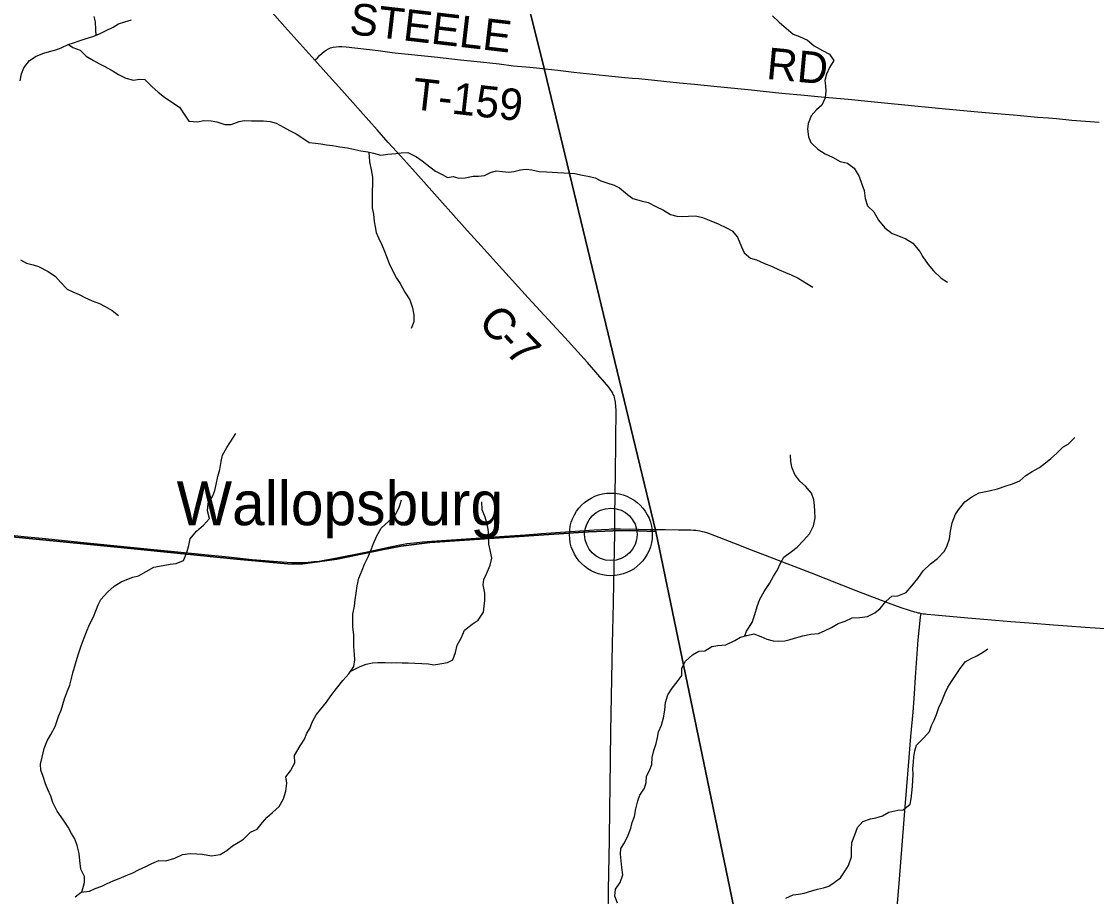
# Model space of a CAD drawing. Extents: x 1442749 to 1756758, y 235267 to 677782.
# Drawn here: x 1606786 to 1616991, y 492250 to 500562 of the extents above; entities that cross this region are included whole.
import ezdxf

# ---------------------------------------------------------------- set-up
doc = ezdxf.new("R2010")
doc.units = 0
for name, color, linetype in [('GM_X_County_Road', 7, 'Continuous'), ('GM_X_County_Road_Text', 7, 'Continuous'), ('GM_X_Minor_River', 7, 'Continuous'), ('GM_X_State_Route', 7, 'Continuous'), ('GM_X_Township', 7, 'Continuous'), ('GM_X_Township_Road', 7, 'Continuous'), ('GM_X_Township_Road_Text', 7, 'Continuous'), ('GM_X_Unincorporated', 7, 'Continuous'), ('GM_X_Unincorporated_Location', 7, 'Continuous'), ('GM_X_Unincorporated_Text', 7, 'Continuous')]:
    doc.layers.add(name, color=color, linetype=linetype)

msp = doc.modelspace()

# ---------------------------------------------------------------- linework, layer by layer
at = {"layer": 'GM_X_County_Road'}
for points in [[(1609572, 500193), (1609515, 500257), (1609287, 500511), (1608976, 500866), (1608887, 500966), (1608613, 501276), (1608486, 501418), (1608354, 501563), (1608091, 501856), (1608033, 501923), (1607961, 502008), (1607867, 502122), (1607771, 502244)], [(1612418, 495743), (1612418, 495798), (1612419, 495870), (1612424, 496273), (1612428, 496562), (1612428, 496657), (1612430, 496805), (1612430, 496877), (1612429, 496897), (1612428, 496917), (1612426, 496932), (1612425, 496946), (1612422, 496961), (1612419, 496976), (1612415, 496992), (1612411, 497005), (1612404, 497019), (1612399, 497032), (1612390, 497046), (1612382, 497061), (1612362, 497088), (1612322, 497136), (1612258, 497210), (1612158, 497323), (1611944, 497559), (1611711, 497812), (1611596, 497938), (1611293, 498274), (1611150, 498432), (1611017, 498578), (1610756, 498868), (1610580, 499066), (1610387, 499281), (1610268, 499412), (1610161, 499533), (1610005, 499709), (1609930, 499792), (1609799, 499940), (1609676, 500076), (1609572, 500193)], [(1612354, 492053), (1612360, 492308), (1612362, 492476), (1612367, 492787), (1612370, 493092), (1612373, 493289), (1612382, 493817), (1612398, 494651), (1612402, 494903), (1612405, 495044), (1612409, 495228), (1612418, 495700), (1612418, 495743)]]:
    msp.add_lwpolyline(points, dxfattribs=at)
at = {"layer": 'GM_X_Minor_River'}
for points in [[(1606774, 499997), (1606787, 500065), (1606808, 500123), (1606861, 500192), (1606924, 500233), (1606997, 500261), (1607053, 500276), (1607111, 500293), (1607164, 500313), (1607228, 500342), (1607279, 500359), (1607333, 500379), (1607390, 500398), (1607464, 500419), (1607520, 500440), (1607585, 500473), (1607658, 500509), (1607708, 500540), (1607767, 500557), (1607829, 500577)], [(1607495, 500430), (1607493, 500483), (1607490, 500557), (1607475, 500609)], [(1613916, 500616), (1613980, 500555), (1614045, 500498), (1614112, 500441), (1614172, 500420), (1614246, 500383), (1614312, 500330), (1614391, 500287), (1614457, 500252), (1614496, 500191), (1614455, 500124), (1614428, 500062), (1614413, 500002), (1614419, 499952), (1614420, 499902), (1614415, 499836), (1614384, 499768), (1614333, 499723), (1614281, 499665), (1614255, 499593), (1614249, 499539), (1614258, 499465), (1614279, 499413), (1614346, 499348), (1614414, 499305), (1614484, 499274), (1614559, 499233), (1614627, 499216), (1614689, 499167), (1614738, 499090), (1614763, 499018), (1614784, 498957), (1614795, 498879), (1614817, 498812), (1614878, 498753), (1614921, 498675), (1614982, 498602), (1615052, 498549), (1615096, 498532)], [(1607234, 500344), (1607274, 500315), (1607342, 500290), (1607401, 500233), (1607469, 500190), (1607521, 500162), (1607578, 500133), (1607656, 500090), (1607708, 500059), (1607778, 500022), (1607849, 500003), (1607906, 500014), (1607958, 500010), (1608025, 499943), (1608083, 499890), (1608144, 499843), (1608214, 499796), (1608287, 499747), (1608332, 499682), (1608374, 499615), (1608456, 499608), (1608516, 499620), (1608588, 499619), (1608640, 499610), (1608716, 499583), (1608776, 499582), (1608851, 499611), (1608901, 499621), (1608971, 499618), (1609028, 499617), (1609082, 499618), (1609146, 499611), (1609204, 499597), (1609273, 499558), (1609331, 499525), (1609393, 499496), (1609447, 499459), (1609516, 499412), (1609578, 499405), (1609628, 499401), (1609682, 499390), (1609740, 499383), (1609808, 499372), (1609880, 499361), (1609950, 499346), (1610008, 499332), (1610074, 499323), (1610128, 499310), (1610196, 499293), (1610263, 499300), (1610339, 499309), (1610391, 499315), (1610453, 499318), (1610535, 499275), (1610589, 499238), (1610664, 499181), (1610716, 499140), (1610779, 499109), (1610831, 499080), (1610883, 499090), (1610937, 499075), (1610998, 499078), (1611074, 499093), (1611126, 499093), (1611182, 499100), (1611239, 499127), (1611293, 499143), (1611353, 499138), (1611409, 499131), (1611460, 499136), (1611522, 499154), (1611576, 499159), (1611630, 499154), (1611700, 499137), (1611771, 499134), (1611823, 499130), (1611875, 499127), (1611935, 499124), (1612039, 499119), (1612113, 499102), (1612179, 499089), (1612233, 499078), (1612285, 499048), (1612343, 499029), (1612411, 499006), (1612464, 498981), (1612538, 498918), (1612591, 498879), (1612669, 498858), (1612735, 498841), (1612809, 498804), (1612881, 498769), (1612948, 498730), (1613008, 498714), (1613058, 498709), (1613117, 498712), (1613183, 498715), (1613251, 498700), (1613329, 498667), (1613400, 498640), (1613480, 498603)], [(1610085, 499320), (1610089, 499228), (1610106, 499154), (1610119, 499082), (1610118, 499010), (1610116, 498955), (1610114, 498847), (1610115, 498793), (1610127, 498733), (1610134, 498663), (1610143, 498612), (1610154, 498558), (1610176, 498508), (1610207, 498441), (1610230, 498387), (1610252, 498330), (1610277, 498264), (1610308, 498197), (1610345, 498125), (1610380, 498072), (1610425, 497991), (1610473, 497917), (1610498, 497842), (1610511, 497772), (1610510, 497708), (1610485, 497646)], [(1613480, 498603), (1613532, 498572), (1613583, 498512), (1613622, 498421), (1613647, 498365), (1613707, 498314), (1613763, 498297), (1613838, 498264), (1613906, 498237), (1613980, 498204), (1614040, 498177), (1614094, 498154), (1614159, 498123), (1614241, 498074), (1614297, 498037)], [(1615096, 498532), (1615181, 498497), (1615247, 498456), (1615313, 498378), (1615342, 498327), (1615392, 498255), (1615445, 498192), (1615515, 498123), (1615578, 498085)], [(1606778, 498297), (1606833, 498266), (1606897, 498250), (1606949, 498233), (1607041, 498188), (1607110, 498139), (1607158, 498086), (1607221, 498019), (1607273, 497994), (1607333, 497967), (1607386, 497939), (1607458, 497908), (1607528, 497883), (1607580, 497856), (1607646, 497817), (1607707, 497768)], [(1607359, 492292), (1607384, 492385), (1607385, 492441), (1607351, 492511), (1607339, 492594), (1607333, 492658), (1607314, 492736), (1607293, 492799), (1607262, 492849), (1607229, 492910), (1607185, 492977), (1607126, 493060), (1607085, 493144), (1607064, 493203), (1607035, 493267), (1607015, 493320), (1606992, 493390), (1606971, 493452), (1606966, 493507), (1606983, 493574), (1607002, 493656), (1607031, 493728), (1607066, 493788), (1607105, 493864), (1607142, 493969), (1607163, 494021), (1607178, 494073), (1607195, 494129), (1607222, 494205), (1607245, 494257), (1607262, 494322), (1607274, 494376), (1607298, 494460), (1607325, 494546), (1607354, 494632), (1607381, 494708), (1607404, 494764), (1607433, 494835), (1607470, 494907), (1607493, 494963), (1607514, 495021), (1607538, 495072), (1607603, 495140), (1607666, 495199), (1607733, 495238), (1607786, 495262), (1607844, 495283), (1607898, 495296), (1607969, 495337), (1608042, 495379), (1608096, 495388), (1608146, 495397), (1608199, 495407), (1608253, 495412), (1608324, 495443), (1608352, 495507), (1608376, 495585), (1608386, 495647), (1608446, 495720), (1608515, 495779), (1608570, 495841), (1608552, 495915), (1608557, 495985), (1608604, 496055), (1608623, 496107), (1608634, 496165), (1608651, 496241), (1608668, 496305), (1608681, 496381), (1608694, 496444), (1608735, 496516), (1608821, 496647)], [(1615048, 495102), (1615106, 495107), (1615185, 495138), (1615237, 495200), (1615296, 495272), (1615345, 495345), (1615416, 495411), (1615482, 495460), (1615547, 495530), (1615574, 495586), (1615596, 495648), (1615605, 495722), (1615620, 495800), (1615652, 495882), (1615689, 495937), (1615740, 495999), (1615808, 496048), (1615877, 496084), (1615973, 496105), (1616051, 496124), (1616132, 496152), (1616192, 496169), (1616262, 496199), (1616319, 496248), (1616381, 496286), (1616450, 496325), (1616506, 496369), (1616557, 496412), (1616611, 496458), (1616672, 496520), (1616722, 496547), (1616785, 496609)], [(1613652, 494726), (1613667, 494771), (1613722, 494854), (1613749, 494928), (1613769, 495004), (1613794, 495076), (1613835, 495149), (1613886, 495225), (1613925, 495294), (1613958, 495348), (1613993, 495422), (1614024, 495473), (1614096, 495527), (1614149, 495570), (1614210, 495633), (1614265, 495695), (1614304, 495770), (1614319, 495846), (1614318, 495911), (1614313, 495963), (1614308, 496019), (1614284, 496083), (1614229, 496148), (1614174, 496195), (1614126, 496258), (1614099, 496328), (1614090, 496381), (1614087, 496447)], [(1607296, 492246), (1607353, 492291), (1607433, 492302), (1607487, 492325), (1607550, 492350), (1607600, 492374), (1607655, 492399), (1607713, 492421), (1607780, 492450), (1607844, 492475), (1607897, 492504), (1607965, 492534), (1608022, 492563), (1608089, 492592), (1608155, 492589), (1608243, 492614), (1608316, 492651), (1608386, 492660), (1608452, 492657), (1608505, 492653), (1608589, 492636), (1608671, 492649), (1608734, 492688), (1608788, 492731), (1608843, 492763), (1608894, 492796), (1608959, 492861), (1609023, 492889), (1609074, 492952), (1609119, 493004), (1609170, 493049), (1609233, 493104), (1609274, 493178), (1609295, 493250), (1609304, 493328), (1609297, 493386), (1609341, 493444), (1609381, 493519), (1609378, 493590), (1609431, 493681), (1609474, 493745), (1609495, 493802), (1609527, 493854), (1609546, 493906), (1609583, 493976), (1609626, 494027), (1609681, 494095), (1609722, 494156), (1609775, 494226), (1609838, 494303), (1609895, 494364), (1609942, 494434), (1609949, 494500), (1609948, 494550), (1609941, 494624), (1609940, 494681), (1609940, 494733), (1609931, 494813), (1609930, 494865), (1609931, 494931), (1609946, 495009), (1609955, 495069), (1609964, 495133), (1609973, 495201), (1609990, 495275), (1610019, 495351), (1610042, 495407), (1610073, 495471), (1610108, 495552), (1610127, 495604), (1610160, 495676), (1610199, 495750), (1610272, 495815), (1610341, 495882), (1610376, 495954), (1610393, 496018)], [(1609913, 494391), (1610001, 494435), (1610057, 494457), (1610117, 494470), (1610170, 494473), (1610238, 494474), (1610296, 494470), (1610350, 494473), (1610400, 494470), (1610458, 494469), (1610520, 494467), (1610585, 494464), (1610651, 494459), (1610701, 494452), (1610775, 494463), (1610829, 494473), (1610880, 494500), (1610907, 494568), (1610922, 494638), (1610961, 494705), (1610990, 494779), (1611065, 494836), (1611120, 494876), (1611173, 494951), (1611179, 495007), (1611184, 495063), (1611183, 495131), (1611168, 495210), (1611175, 495260), (1611200, 495314), (1611235, 495397), (1611250, 495465), (1611237, 495526), (1611223, 495596), (1611223, 495678), (1611217, 495740), (1611204, 495799), (1611187, 495853), (1611158, 495924), (1611155, 496000)], [(1612445, 492187), (1612418, 492253), (1612425, 492319), (1612468, 492385), (1612493, 492457), (1612484, 492525), (1612479, 492589), (1612471, 492652), (1612476, 492708), (1612511, 492761), (1612546, 492833), (1612569, 492901), (1612584, 492953), (1612605, 493011), (1612618, 493083), (1612637, 493160), (1612655, 493212), (1612700, 493278), (1612717, 493334), (1612720, 493392), (1612747, 493448), (1612770, 493503), (1612773, 493572), (1612789, 493636), (1612810, 493703), (1612823, 493761), (1612832, 493815), (1612863, 493877), (1612882, 493947), (1612893, 494021), (1612898, 494093), (1612923, 494165), (1612964, 494229), (1613009, 494290), (1613054, 494350), (1613055, 494418), (1613090, 494487), (1613155, 494547), (1613217, 494582), (1613274, 494585), (1613340, 494625), (1613397, 494636), (1613473, 494641), (1613558, 494682), (1613610, 494715), (1613671, 494730), (1613737, 494744), (1613803, 494719), (1613863, 494696), (1613923, 494679), (1613973, 494676), (1614031, 494680), (1614083, 494693), (1614146, 494710), (1614204, 494726), (1614278, 494741), (1614351, 494748), (1614415, 494777), (1614474, 494806), (1614538, 494845), (1614605, 494865), (1614672, 494896), (1614744, 494901), (1614816, 494910), (1614887, 494945), (1614937, 494985), (1614993, 495056), (1615048, 495102)], [(1615020, 493052), (1615106, 493071), (1615156, 493074), (1615221, 493128), (1615231, 493178), (1615238, 493234), (1615244, 493294), (1615247, 493356), (1615249, 493408), (1615248, 493466), (1615254, 493526), (1615257, 493577), (1615265, 493635), (1615282, 493687), (1615351, 493758), (1615407, 493818), (1615426, 493876), (1615450, 493927), (1615473, 493979), (1615495, 494047), (1615524, 494105), (1615555, 494185), (1615581, 494239), (1615628, 494311), (1615689, 494408), (1615744, 494478), (1615802, 494511), (1615854, 494535), (1615909, 494567), (1615959, 494602)], [(1614042, 492234), (1614111, 492267), (1614163, 492273), (1614217, 492282), (1614290, 492305), (1614342, 492321), (1614398, 492334), (1614449, 492349), (1614501, 492385), (1614560, 492428), (1614605, 492494), (1614636, 492545), (1614665, 492627), (1614666, 492695), (1614669, 492763), (1614696, 492837), (1614721, 492907), (1614774, 492962), (1614844, 492988), (1614897, 492999), (1614961, 493016), (1615020, 493052)]]:
    msp.add_lwpolyline(points, dxfattribs=at)
at = {"layer": 'GM_X_State_Route'}
msp.add_lwpolyline([(1606663, 495686), (1606807, 495671), (1606983, 495654), (1607378, 495613), (1607567, 495595), (1608012, 495551), (1608240, 495529), (1608752, 495476), (1608977, 495453), (1609262, 495430), (1609354, 495424), (1609384, 495423), (1609420, 495423), (1609450, 495423), (1609479, 495424), (1609509, 495426), (1609535, 495428), (1609562, 495431), (1609587, 495433), (1609613, 495437), (1609639, 495441), (1609749, 495461), (1610067, 495525), (1610286, 495572), (1610379, 495591), (1610413, 495597), (1610443, 495602), (1610478, 495607), (1610511, 495611), (1610539, 495614), (1610567, 495617), (1610594, 495619), (1610681, 495626), (1611008, 495647), (1611323, 495669), (1611568, 495686), (1611722, 495698), (1612223, 495732), (1612363, 495741), (1612384, 495742), (1612406, 495743), (1612418, 495743), (1612439, 495743), (1612471, 495742), (1612642, 495739), (1612750, 495738), (1612826, 495737), (1612901, 495736), (1613022, 495734), (1613062, 495733), (1613140, 495733), (1613164, 495731), (1613186, 495730), (1613207, 495727), (1613227, 495723), (1613248, 495718), (1613268, 495713), (1613289, 495707), (1613309, 495701), (1613364, 495681), (1613544, 495610), (1613712, 495544), (1613887, 495477), (1614281, 495324), (1614706, 495158), (1615012, 495041), (1615133, 494997), (1615213, 494969), (1615264, 494954), (1615280, 494950), (1615296, 494946), (1615310, 494944), (1615327, 494940), (1615346, 494937), (1615367, 494934), (1615383, 494933), (1615456, 494925), (1615769, 494897), (1615884, 494887), (1616031, 494875), (1616178, 494863), (1616351, 494849), (1616583, 494831), (1616717, 494821), (1616884, 494810), (1617168, 494789)], dxfattribs=at)
at = {"layer": 'GM_X_Township'}
for points in [[(1610595, 504741), (1611751, 500101), (1612809, 495716), (1612561, 495727), (1612399, 495724), (1612170, 495715), (1610664, 495613), (1610388, 495579), (1610206, 495544), (1609779, 495455), (1609456, 495411), (1609370, 495408), (1609316, 495410), (1608831, 495454), (1607792, 495559), (1606568, 495678)], [(1617335, 477441), (1616958, 478774), (1616258, 481249), (1615747, 483104), (1615522, 483920), (1614488, 487962), (1614099, 489483), (1614072, 489613), (1612809, 495716), (1611751, 500101), (1610595, 504741)], [(1594192, 493386), (1600346, 496373), (1600362, 496372), (1600659, 496333), (1602075, 496153), (1603501, 495979), (1604214, 495902), (1604981, 495826), (1605969, 495737), (1606568, 495678), (1607792, 495559), (1608831, 495454), (1609316, 495410), (1609370, 495408), (1609456, 495411), (1609779, 495455), (1610206, 495544), (1610388, 495579), (1610664, 495613), (1612170, 495715), (1612399, 495724), (1612561, 495727), (1612809, 495716), (1614072, 489613)]]:
    msp.add_lwpolyline(points, dxfattribs=at)
at = {"layer": 'GM_X_Township_Road'}
for points in [[(1609572, 500193), (1609596, 500217), (1609616, 500238), (1609640, 500261), (1609660, 500278), (1609679, 500290), (1609700, 500301), (1609721, 500310), (1609746, 500318), (1609772, 500322), (1609798, 500324), (1609827, 500324), (1609867, 500322), (1610173, 500286), (1610306, 500268), (1610362, 500261), (1610708, 500226), (1610955, 500199), (1611144, 500178), (1611320, 500158), (1611456, 500142), (1611612, 500129), (1611707, 500119), (1611758, 500113)], [(1611758, 500113), (1611876, 500099), (1612029, 500080), (1612329, 500048), (1612512, 500029), (1612586, 500024), (1612645, 500020), (1613033, 499980), (1613176, 499965), (1613359, 499946), (1613715, 499912), (1613797, 499903), (1614005, 499881), (1614218, 499861), (1614378, 499847), (1614632, 499823), (1614851, 499802), (1615011, 499785), (1615171, 499770), (1615491, 499738), (1615863, 499705), (1616049, 499687), (1616239, 499671), (1616431, 499654), (1616536, 499646), (1616611, 499639), (1616758, 499626), (1617017, 499604)], [(1615059, 491652), (1615121, 492414), (1615176, 493101), (1615191, 493294), (1615207, 493493), (1615229, 493771), (1615249, 494003), (1615262, 494176), (1615274, 494333), (1615299, 494689), (1615307, 494781), (1615319, 494905), (1615323, 494925), (1615327, 494940)]]:
    msp.add_lwpolyline(points, dxfattribs=at)
at = {"layer": 'GM_X_Unincorporated'}
for radius in [393, 249]:
    msp.add_circle((1612381, 495690), radius, dxfattribs=at)
at = {"layer": 'GM_X_Unincorporated_Location'}
msp.add_line((1612381, 495690), (1612381, 495690), dxfattribs=at)

# ---------------------------------------------------------------- texts
at = {"layer": 'GM_X_County_Road_Text'}
for s, rotation, p in [('C', 312.4766, (1611110, 497699)), ('-', 313.8874, (1611282, 497511)), ('7', 314.1045, (1611369, 497421))]:
    msp.add_text(s, height=300, rotation=rotation, dxfattribs=at).set_placement(p)
at = {"layer": 'GM_X_Township_Road_Text'}
for s, rotation, p in [('STEELE', 353.3444, (1609891, 500444)), ('RD', 354.6278, (1613851, 500017)), ('T-159', 353.6314, (1610486, 499730))]:
    msp.add_text(s, height=300, rotation=rotation, dxfattribs=at).set_placement(p)
at = {"layer": 'GM_X_Unincorporated_Text'}
msp.add_text('Wallopsburg', height=417, rotation=0, dxfattribs=at).set_placement((1608259, 495777))

doc.saveas('drawing.dxf')
